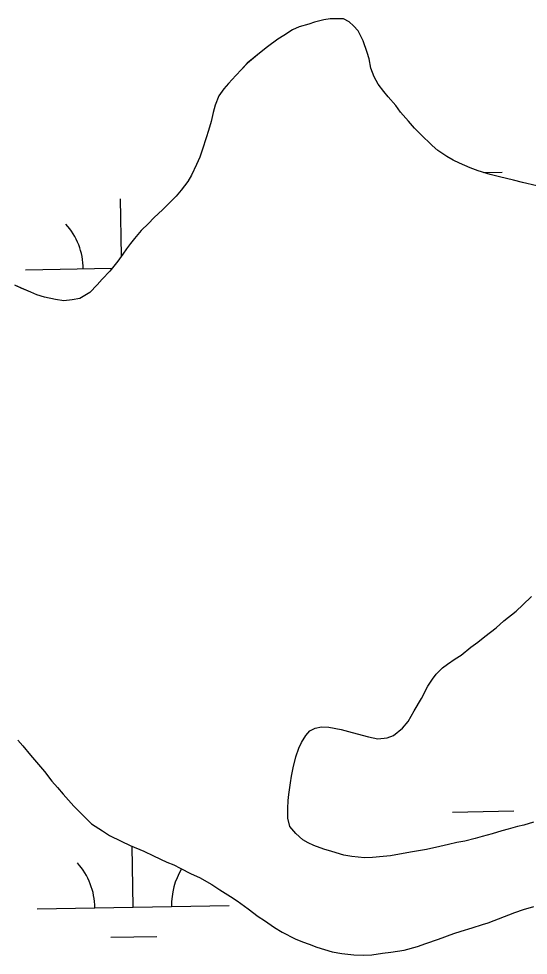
# Model space of a CAD drawing. Extents: x 3925854 to 3964121, y 224593 to 250589.
# Drawn here: x 3951736.2 to 3952001.5, y 231263.3 to 231750.8 of the extents above; entities that cross this region are included whole.
import ezdxf

# ---------------------------------------------------------------- set-up
doc = ezdxf.new("R2010")
doc.units = 0
doc.layers.add('V-TOPO-SHOR', color=7, linetype='Continuous')
doc.layers.add('V-WETL-SWMP', color=7, linetype='Continuous')

msp = doc.modelspace()

# ---------------------------------------------------------------- linework, layer by layer
at = {"layer": 'V-TOPO-SHOR'}
for points in [[(3951962.314, 231677.24), (3951959.003, 231679.167), (3951954.325, 231682.258), (3951951.399, 231684.773), (3951945.349, 231690.769), (3951942.226, 231693.866), (3951939.1, 231697.546), (3951934.998, 231702.193), (3951932.457, 231705.679), (3951928.551, 231710.133), (3951926.206, 231713.037), (3951923.275, 231716.717), (3951921.315, 231720.594), (3951919.546, 231725.059), (3951918.555, 231729.913), (3951917.568, 231733.212), (3951915.597, 231739.421), (3951912.855, 231744.464), (3951910.51, 231747.173), (3951908.169, 231749.303), (3951905.249, 231750.843), (3951898.251, 231750.814), (3951894.95, 231750.216), (3951890.098, 231749.029), (3951887.186, 231748.046), (3951882.139, 231746.663), (3951878.647, 231745.092), (3951874.191, 231742.158), (3951871.088, 231740.202), (3951865.663, 231736.29), (3951861.598, 231732.97), (3951855.206, 231727.695), (3951852.112, 231724.379), (3951849.209, 231721.256), (3951845.341, 231717.158), (3951843.02, 231714.428), (3951840.315, 231710.723), (3951838.394, 231705.857), (3951837.438, 231701.963), (3951836.293, 231697.294), (3951834.951, 231692.625), (3951833.802, 231688.928), (3951831.885, 231682.895), (3951830.542, 231678.809), (3951828.809, 231674.913), (3951826.112, 231669.46), (3951824.183, 231666.148), (3951820.703, 231661.663), (3951818.19, 231658.542), (3951814.127, 231654.444), (3951811.225, 231651.515), (3951806.578, 231647.22), (3951803.676, 231644.292), (3951800, 231640.585), (3951796.521, 231636.489), (3951794.395, 231633.759), (3951792.269, 231631.029), (3951790.336, 231628.299), (3951787.827, 231624.594), (3951783.571, 231619.523), (3951779.704, 231615.231), (3951776.997, 231612.304), (3951773.126, 231608.401), (3951768.086, 231605.269), (3951764.009, 231604.475), (3951759.734, 231604.067), (3951755.262, 231604.63), (3951749.619, 231605.968), (3951745.534, 231607.116), (3951742.419, 231608.462), (3951737.55, 231610.58), (3951734.241, 231612.12)], [(3952005.906, 231663.824), (3951998.513, 231665.542), (3951993.843, 231666.881), (3951986.45, 231668.597), (3951981.586, 231669.742), (3951975.36, 231671.659), (3951971.272, 231673.197), (3951965.626, 231675.7), (3951962.314, 231677.24)], [(3951998.687, 231445.736), (3952003.137, 231450.033)], [(3952004.227, 231332.652), (3951999.18, 231331.077), (3951995.881, 231330.284), (3951991.027, 231328.904), (3951987.728, 231328.111), (3951982.682, 231326.534), (3951977.441, 231325.152), (3951973.752, 231324.165), (3951968.512, 231322.78), (3951964.237, 231321.986), (3951959.967, 231320.995), (3951955.501, 231320.003), (3951948.513, 231318.418), (3951941.132, 231317.22), (3951936.278, 231316.229), (3951929.675, 231315.033), (3951925.983, 231314.824), (3951920.351, 231314.216), (3951916.269, 231314.005), (3951909.658, 231314.752), (3951905.38, 231315.512), (3951899.152, 231317.429), (3951895.066, 231318.576), (3951889.811, 231320.497), (3951886.891, 231321.844), (3951884.163, 231323.389), (3951880.456, 231326.676), (3951877.331, 231330.356), (3951876.339, 231334.626), (3951876.319, 231339.678), (3951876.495, 231343.955), (3951876.87, 231347.066), (3951877.619, 231353.095), (3951878.189, 231356.595), (3951879.141, 231360.875), (3951880.476, 231366.712), (3951882.012, 231371.187), (3951883.36, 231374.107), (3951885.676, 231377.81), (3951887.804, 231380.151), (3951890.52, 231381.523), (3951893.819, 231382.316), (3951897.706, 231382.14), (3951904.127, 231380.806), (3951907.823, 231379.85), (3951915.022, 231377.937), (3951918.329, 231376.981), (3951923.191, 231376.03), (3951928.049, 231376.44), (3951931.347, 231377.814), (3951935.996, 231381.527), (3951938.896, 231385.038), (3951941.982, 231390.491), (3951945.84, 231396.922), (3951949.117, 231403.351), (3951951.628, 231407.054), (3951953.559, 231409.589), (3951956.848, 231412.907), (3951959.367, 231414.86), (3951963.437, 231417.599), (3951966.537, 231419.557), (3951971.573, 231423.659), (3951975.254, 231426.397), (3951978.934, 231429.328), (3951984.744, 231433.823), (3951988.809, 231437.337), (3951995.201, 231442.418), (3951998.687, 231445.736)], [(3951735.662, 231375.275), (3951738.396, 231372.371), (3951742.304, 231367.529), (3951746.406, 231362.688), (3951749.531, 231359.009), (3951753.441, 231353.973), (3951756.37, 231350.682), (3951759.298, 231347.197), (3951764.963, 231341.001)], [(3951764.963, 231341.001), (3951771.015, 231334.808), (3951774.136, 231331.714), (3951779.788, 231328.044), (3951783.491, 231325.727), (3951789.529, 231322.645), (3951794.202, 231320.528), (3951801.405, 231317.449), (3951806.275, 231315.137), (3951813.286, 231311.865), (3951816.984, 231310.324), (3951820.296, 231308.592), (3951825.944, 231305.7), (3951830.229, 231303.775), (3951836.657, 231300.109), (3951840.946, 231297.408), (3951846.402, 231293.932), (3951849.91, 231291.616), (3951855.564, 231287.559), (3951860.828, 231283.502), (3951864.141, 231281.378), (3951869.405, 231277.708), (3951873.3, 231275.392), (3951880.12, 231271.924), (3951884.011, 231270.386), (3951887.323, 231269.039), (3951891.411, 231267.503), (3951899.388, 231265.205), (3951904.444, 231264.255), (3951907.557, 231263.88), (3951910.668, 231263.503), (3951915.915, 231263.333), (3951919.997, 231263.544), (3951925.629, 231264.347), (3951929.901, 231264.949), (3951936.893, 231265.95), (3951943.88, 231267.923), (3951948.15, 231269.498), (3951954.747, 231271.662), (3951962.704, 231274.613), (3951966.584, 231275.795), (3951972.214, 231277.569), (3951977.648, 231279.34), (3951980.56, 231280.131), (3951994.529, 231285.634), (3951998.992, 231287.207), (3952004.427, 231288.786)]]:
    msp.add_lwpolyline(points, dxfattribs=at)
at = {"layer": 'V-WETL-SWMP'}
for p, q in [((3951977.912, 231670.874), (3951987.94, 231671.057)), ((3951789.639, 231627.27), (3951789.098, 231657.01)), ((3951739.761, 231620.106), (3951784.747, 231620.924)), ((3951735.662, 231375.274), (3951738.396, 231372.371)), ((3951738.396, 231372.371), (3951742.303, 231367.529)), ((3951742.303, 231367.529), (3951746.406, 231362.688)), ((3951746.406, 231362.688), (3951749.531, 231359.009)), ((3951749.531, 231359.009), (3951753.44, 231353.973)), ((3951753.44, 231353.973), (3951756.369, 231350.682)), ((3951756.369, 231350.682), (3951759.299, 231347.196)), ((3951759.299, 231347.196), (3951764.962, 231341.001)), ((3951764.962, 231341.001), (3951771.014, 231334.809)), ((3951771.014, 231334.809), (3951774.136, 231331.713)), ((3951961.993, 231337.855), (3951993.988, 231338.437)), ((3951774.136, 231331.713), (3951779.788, 231328.044)), ((3951779.788, 231328.044), (3951783.491, 231325.728)), ((3951783.491, 231325.728), (3951789.529, 231322.645)), ((3951789.529, 231322.645), (3951794.202, 231320.527)), ((3951794.202, 231320.527), (3951801.406, 231317.449)), ((3951795.801, 231288.395), (3951795.224, 231320.09)), ((3951801.406, 231317.449), (3951806.275, 231315.138)), ((3951806.275, 231315.138), (3951813.286, 231311.864)), ((3951813.286, 231311.864), (3951816.985, 231310.325)), ((3951816.985, 231310.325), (3951820.296, 231308.591)), ((3951820.296, 231308.591), (3951825.945, 231305.7)), ((3951825.945, 231305.7), (3951830.229, 231303.775)), ((3951830.229, 231303.775), (3951836.658, 231300.11)), ((3951836.658, 231300.11), (3951840.945, 231297.408)), ((3951840.945, 231297.408), (3951846.402, 231293.933)), ((3951846.402, 231293.933), (3951849.91, 231291.616)), ((3951849.91, 231291.616), (3951855.564, 231287.559)), ((3951745.809, 231287.486), (3951845.792, 231289.304)), ((3951855.564, 231287.559), (3951860.828, 231283.501)), ((3951980.56, 231280.131), (3951994.529, 231285.633)), ((3951994.529, 231285.633), (3951998.992, 231287.207)), ((3951998.992, 231287.207), (3952004.427, 231288.786)), ((3951860.828, 231283.501), (3951864.141, 231281.377)), ((3951864.141, 231281.377), (3951869.405, 231277.708)), ((3951977.648, 231279.341), (3951980.56, 231280.131)), ((3951869.405, 231277.708), (3951873.301, 231275.392)), ((3951873.301, 231275.392), (3951880.119, 231271.924)), ((3951962.704, 231274.613), (3951966.585, 231275.795)), ((3951966.585, 231275.795), (3951972.214, 231277.569)), ((3951972.214, 231277.569), (3951977.648, 231279.341)), ((3951784.083, 231272.749), (3951808.079, 231273.185)), ((3951880.119, 231271.924), (3951884.012, 231270.386)), ((3951884.012, 231270.386), (3951887.322, 231269.039)), ((3951948.15, 231269.497), (3951954.748, 231271.663)), ((3951954.748, 231271.663), (3951962.704, 231274.613)), ((3951887.322, 231269.039), (3951891.41, 231267.502)), ((3951891.41, 231267.502), (3951899.388, 231265.205)), ((3951929.901, 231264.948), (3951936.893, 231265.95)), ((3951936.893, 231265.95), (3951943.881, 231267.923)), ((3951943.881, 231267.923), (3951948.15, 231269.497)), ((3951899.388, 231265.205), (3951904.445, 231264.255)), ((3951904.445, 231264.255), (3951907.556, 231263.88)), ((3951907.556, 231263.88), (3951910.667, 231263.504)), ((3951910.667, 231263.504), (3951915.915, 231263.333)), ((3951915.915, 231263.333), (3951919.996, 231263.545)), ((3951919.996, 231263.545), (3951925.628, 231264.346)), ((3951925.628, 231264.346), (3951929.901, 231264.948))]:
    msp.add_line(p, q, dxfattribs=at)
for points in [[(3952005.906, 231663.823), (3951998.513, 231665.541), (3951993.843, 231666.881), (3951986.451, 231668.598), (3951981.587, 231669.743), (3951975.36, 231671.66), (3951971.272, 231673.197), (3951965.625, 231675.699), (3951962.315, 231677.239), (3951959.002, 231679.168), (3951954.325, 231682.258), (3951951.399, 231684.772), (3951945.348, 231690.77), (3951942.225, 231693.866), (3951939.1, 231697.545), (3951934.998, 231702.192), (3951932.457, 231705.679), (3951928.551, 231710.132), (3951926.206, 231713.037), (3951923.275, 231716.717), (3951921.315, 231720.595), (3951919.546, 231725.058), (3951918.554, 231729.912), (3951917.568, 231733.212), (3951915.597, 231739.422), (3951912.855, 231744.463), (3951910.511, 231747.174), (3951908.17, 231749.302), (3951905.248, 231750.844), (3951898.251, 231750.814), (3951894.95, 231750.216), (3951890.097, 231749.029), (3951887.186, 231748.045)], [(3951887.186, 231748.045), (3951882.139, 231746.663), (3951878.647, 231745.093), (3951874.19, 231742.158), (3951871.089, 231740.202), (3951865.664, 231736.291), (3951861.597, 231732.97), (3951855.207, 231727.695), (3951852.112, 231724.378), (3951849.21, 231721.256), (3951845.341, 231717.158), (3951843.02, 231714.427), (3951840.315, 231710.722), (3951838.393, 231705.856), (3951837.438, 231701.964), (3951836.292, 231697.295), (3951834.952, 231692.625), (3951833.802, 231688.928), (3951831.885, 231682.895), (3951830.542, 231678.808), (3951828.81, 231674.913), (3951826.112, 231669.46), (3951824.183, 231666.148), (3951820.704, 231661.663), (3951818.191, 231658.542), (3951814.128, 231654.444), (3951811.225, 231651.516), (3951806.579, 231647.22), (3951803.677, 231644.292), (3951800, 231640.584), (3951796.52, 231636.488), (3951794.394, 231633.758), (3951792.268, 231631.028), (3951790.336, 231628.299), (3951787.826, 231624.595), (3951783.572, 231619.524), (3951779.704, 231615.231), (3951776.996, 231612.305), (3951773.126, 231608.401), (3951768.086, 231605.27), (3951764.008, 231604.475), (3951759.734, 231604.067), (3951755.262, 231604.631), (3951749.62, 231605.967), (3951745.534, 231607.116), (3951742.419, 231608.463), (3951737.551, 231610.579), (3951734.24, 231612.12)], [(3952004.227, 231332.652), (3951999.181, 231331.076), (3951995.881, 231330.284), (3951991.028, 231328.903), (3951987.728, 231328.111), (3951982.682, 231326.534), (3951977.44, 231325.151), (3951973.752, 231324.164), (3951968.511, 231322.781), (3951964.238, 231321.985), (3951959.967, 231320.995), (3951955.501, 231320.004), (3951948.512, 231318.419), (3951941.132, 231317.221), (3951936.278, 231316.228), (3951929.675, 231315.033), (3951925.983, 231314.823), (3951920.35, 231314.216), (3951916.27, 231314.004), (3951909.659, 231314.752), (3951905.38, 231315.511), (3951899.152, 231317.428), (3951895.066, 231318.576), (3951889.811, 231320.497), (3951886.89, 231321.845), (3951884.162, 231323.388), (3951880.455, 231326.676), (3951877.33, 231330.355), (3951876.34, 231334.626), (3951876.318, 231339.679), (3951876.494, 231343.955), (3951876.869, 231347.066), (3951877.62, 231353.094), (3951878.188, 231356.595), (3951879.142, 231360.875), (3951880.477, 231366.711), (3951882.012, 231371.187), (3951883.36, 231374.108), (3951885.676, 231377.811), (3951887.804, 231380.152), (3951890.519, 231381.524), (3951893.819, 231382.316), (3951897.707, 231382.139), (3951904.126, 231380.806), (3951907.823, 231379.85), (3951915.022, 231377.938), (3951918.33, 231376.98), (3951923.192, 231376.03), (3951928.049, 231376.439), (3951931.347, 231377.814), (3951935.995, 231381.527), (3951938.895, 231385.037), (3951941.981, 231390.492), (3951945.84, 231396.922), (3951949.117, 231403.35), (3951951.627, 231407.053), (3951953.56, 231409.588), (3951956.849, 231412.906), (3951959.367, 231414.861), (3951963.437, 231417.599), (3951966.538, 231419.556), (3951971.573, 231423.659), (3951975.254, 231426.396), (3951978.933, 231429.327), (3951984.744, 231433.822), (3951988.81, 231437.338), (3951995.202, 231442.418), (3951998.686, 231445.737), (3952003.137, 231450.032)]]:
    msp.add_lwpolyline(points, dxfattribs=at)
for centre, start, end in [((3951734.51, 231620.486), 0.26988, 41.81354), ((3951740.558, 231287.866), 0.26988, 41.81354), ((3951851.026, 231289.874), 148.56722, 181.81353)]:
    msp.add_arc(centre, 35.246, start, end, dxfattribs=at)

doc.saveas('drawing.dxf')
